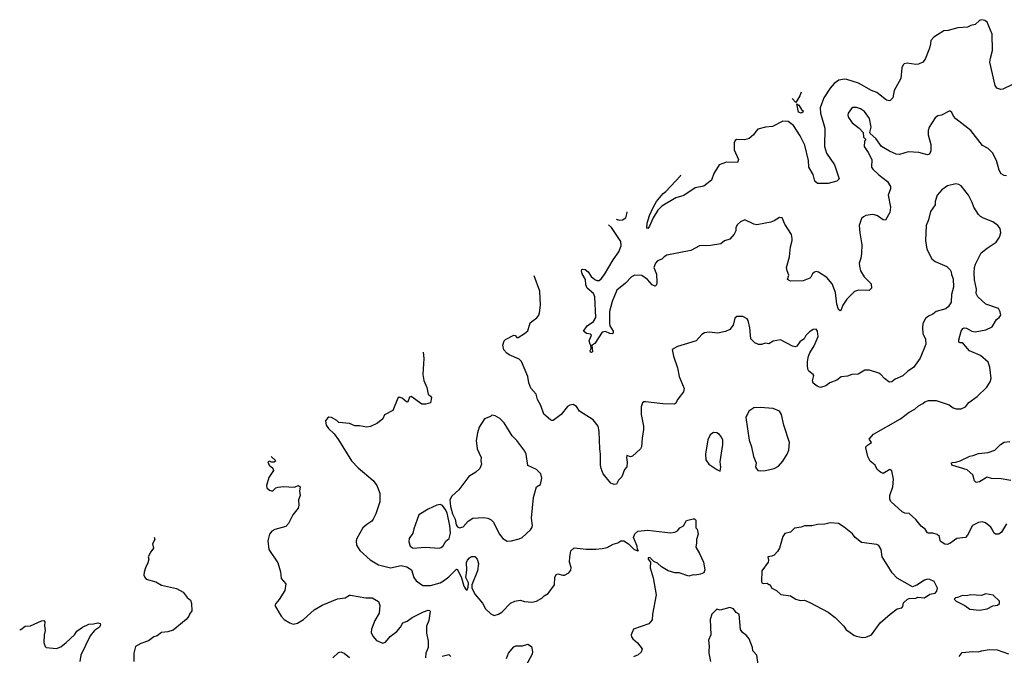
# Model space of a CAD drawing. Extents: x 2087054 to 2277909, y 548907 to 753496.
# Tile 359 of 444: x 2188894 to 2198005, y 730974 to 736860. Entities that reach past the tile are written whole.
import ezdxf

# ---------------------------------------------------------------- set-up
doc = ezdxf.new("R2010")
doc.units = 0

msp = doc.modelspace()

# ---------------------------------------------------------------- linework, layer by layer
at = {"layer": '0CON20XD'}
for points in [[(2198075, 736256.7), (2197992.7, 736217.3), (2197974.2, 736214.2), (2197935, 736226.7), (2197920.7, 736250.7), (2197871.9, 736465), (2197875.7, 736505), (2197894.2, 736575), (2197892, 736725), (2197845, 736837.5), (2197825, 736853.3), (2197795, 736860), (2197775, 736852.5), (2197735, 736816.7), (2197695, 736806.7), (2197665, 736790), (2197574.1, 736785.9), (2197485, 736761.2), (2197445, 736756.2), (2197351.7, 736698.3), (2197323.6, 736666.4), (2197323.3, 736635), (2197313.8, 736595), (2197273.8, 736495), (2197252.3, 736467.7), (2197210.8, 736449.2), (2197185, 736446), (2197105, 736458), (2197078, 736452), (2197067.7, 736442.3), (2197056.8, 736413.2), (2197047.5, 736315), (2196987.1, 736205), (2196972.7, 736137.3), (2196945, 736108.8), (2196915, 736115.8), (2196825, 736185.6), (2196775, 736205.6), (2196655, 736270.8), (2196547.2, 736307.2), (2196525, 736310.6), (2196475, 736300.6), (2196431.7, 736268.3), (2196395, 736225.8), (2196334.5, 736135), (2196302.2, 736045), (2196302.9, 735995), (2196344.4, 735855), (2196342.1, 735685), (2196360.9, 735625), (2196434.2, 735515), (2196478, 735385), (2196453.8, 735365), (2196375, 735342.9), (2196275, 735344.1), (2196252.9, 735365), (2196237.7, 735425), (2196197.3, 735495), (2196193.3, 735555), (2196158.5, 735698.5), (2196115.3, 735785), (2196055, 735881.4), (2196005, 735917.5), (2195955, 735921.2), (2195859.5, 735870.5), (2195794.7, 735865.3), (2195725.4, 735844.6), (2195704.3, 735825), (2195685, 735794), (2195645, 735761.2), (2195601.2, 735748.8), (2195528.3, 735751.7), (2195515, 735742), (2195505, 735720), (2195504.3, 735655), (2195546, 735565), (2195535, 735537.5), (2195435, 735539.6), (2195365, 735517.3), (2195315.6, 735435), (2195296.9, 735373.1), (2195225, 735318.8), (2195145, 735302.5), (2195038.6, 735231.4), (2194965, 735210.9), (2194835.5, 735134.5), (2194799.4, 735095), (2194754.5, 735025), (2194722.9, 734947.1), (2194705, 734926.2), (2194698.3, 734928.3), (2194701.3, 734975), (2194722.8, 735047.2), (2194755, 735120.6), (2194785, 735176.4), (2194848.8, 735251.2), (2194872.2, 735267.8), (2195007.5, 735415), (2195010.7, 735421.8)], [(2196123.7, 736187.8), (2196114.4, 736155), (2196076.7, 736093.3), (2196040.4, 736130.5)], [(2197300.6, 735795), (2197325.6, 735705), (2197325.8, 735645), (2197313.3, 735615), (2197295, 735607.5), (2197215, 735628.6), (2197115, 735635.8), (2197035, 735611.2), (2197005, 735615.8), (2196941.1, 735641.1), (2196870, 735685), (2196815, 735760), (2196762.5, 735805), (2196760, 735815), (2196773.3, 735865), (2196756.2, 735945), (2196709.8, 736009.8), (2196675, 736034.2), (2196636.6, 736046.6), (2196604.3, 736045.7), (2196591.2, 736038.8), (2196560, 735995), (2196556.7, 735975), (2196562, 735955), (2196597.5, 735905), (2196662.5, 735855), (2196697.5, 735815), (2196703, 735773), (2196720, 735755), (2196720, 735745), (2196710, 735735), (2196706.7, 735685), (2196745, 735630), (2196780, 735565), (2196776, 735495), (2196788.8, 735475), (2196843.7, 735423.7), (2196925, 735361.2), (2196950.8, 735315), (2196950.6, 735295), (2196930.6, 735235), (2196950.8, 735125), (2196946.2, 735075), (2196905, 735003.3), (2196885, 735006.7), (2196832.5, 735045), (2196805, 735054), (2196785, 735056), (2196724.5, 735045.5), (2196701.2, 735035), (2196682.4, 735017.6), (2196662.5, 734955), (2196668, 734885), (2196687.1, 734775), (2196683.1, 734695), (2196677.6, 734652.4), (2196662.9, 734605), (2196664.1, 734575.9), (2196675.8, 734535), (2196709.1, 734479.1), (2196773.3, 734415), (2196775.8, 734374.2), (2196755, 734350.8), (2196655, 734355.7), (2196617.6, 734342.4), (2196547.4, 734272.6), (2196512.3, 734217.7), (2196493, 734167), (2196485, 734164), (2196470, 734175), (2196455.6, 734224.4), (2196442.2, 734332.2), (2196410.6, 734415), (2196363.1, 734473.1), (2196285, 734522), (2196265, 734528), (2196247.3, 734522.7), (2196228.8, 734505), (2196215.8, 734475), (2196205, 734465.8), (2196145, 734441.1), (2196025, 734439.4), (2195998.8, 734455), (2196010.8, 734495), (2195994.3, 734535), (2195990, 734565), (2196017.5, 734665), (2196026, 734755), (2196043.3, 734815), (2196043, 734833), (2196035, 734870), (2195973.8, 734965), (2195950, 735025), (2195925, 735027.5), (2195875, 734996.2), (2195844.2, 734985.8), (2195715, 734960.8), (2195685.7, 734965.7), (2195605, 735007.5), (2195565, 734987.5), (2195536.4, 734963.6), (2195520, 734935), (2195520, 734905), (2195505, 734872.5), (2195463.6, 734826.4), (2195415, 734813.3), (2195382.5, 734785), (2195285, 734769.4), (2195185, 734764.3), (2195105, 734721.4), (2194881.7, 734678.3), (2194856.2, 734665), (2194835, 734641.2), (2194795, 734628), (2194776.2, 734605), (2194762, 734565), (2194785.9, 734504.1), (2194790, 734425), (2194785.9, 734404.1), (2194775, 734393.3), (2194745, 734403.8), (2194704.2, 734454.2), (2194650.9, 734490.9), (2194585, 734493.3), (2194555, 734478.9), (2194498.8, 734421.2), (2194420.4, 734355), (2194375, 734250), (2194353.1, 734156.9), (2194351.4, 734045), (2194355.9, 734025), (2194385.5, 733974.5), (2194384.5, 733955.5), (2194375, 733952.1), (2194355, 733954.1), (2194315, 733972.3), (2194284.2, 733965.8), (2194215, 733860.6), (2194187.5, 733845), (2194193.3, 733785), (2194185, 733776.7), (2194175, 733780), (2194171.4, 733795), (2194182.5, 733815), (2194180, 733845), (2194172.2, 733852.2), (2194164.5, 733885.5), (2194185, 733940), (2194177.3, 733947.3), (2194137.5, 733955), (2194110, 733975), (2194146, 734025), (2194205, 734063.8), (2194225, 734102.5), (2194215.8, 734295), (2194205, 734323.8), (2194144.4, 734375), (2194133.1, 734405), (2194128, 734455), (2194098.6, 734505), (2194091.4, 734535), (2194094.4, 734545.6), (2194105, 734550.8), (2194125, 734547.5), (2194154.5, 734524.5), (2194183.1, 734483.1), (2194215, 734454.4), (2194235, 734445.6), (2194255, 734445.7), (2194275, 734460.8), (2194305, 734498.8), (2194384.7, 734635.3), (2194439.3, 734709.3), (2194460.8, 734765), (2194455, 734806.7), (2194369.5, 734935), (2194341, 734960.9)], [(2196125, 735994.2), (2196102, 736005), (2196085, 736080), (2196105, 736068.6), (2196128.3, 736028.3), (2196143.3, 736015), (2196141.2, 736005), (2196125, 735994.2)], [(2198025, 735413.8), (2198005, 735416.7), (2197975, 735433.3), (2197955.9, 735465.9), (2197933.8, 735555), (2197895, 735627.5), (2197855, 735666.7), (2197803.3, 735695), (2197693.9, 735833.9), (2197555, 735943.3), (2197536.2, 735965), (2197520.7, 736000.7), (2197505, 736013.3), (2197495, 736013.3), (2197425, 735976.7), (2197390.5, 735969.5), (2197365, 735950), (2197310.8, 735865), (2197300.8, 735835), (2197300.6, 735795)], [(2198025, 732190), (2197979.2, 732115), (2197955, 732094.2), (2197925, 732094.2), (2197909.3, 732109.3), (2197896.4, 732136.4), (2197881.4, 732161.4), (2197831.4, 732201.4), (2197801.3, 732208.7), (2197765.5, 732204.5), (2197710.8, 732175), (2197663.7, 732086.3), (2197645, 732065.8), (2197565, 732056.2), (2197500, 732010), (2197475, 732000), (2197455, 732004.2), (2197420, 732025), (2197412.5, 732035), (2197404.2, 732074.2), (2197385, 732091.2), (2197345, 732106.2), (2197305, 732103.8), (2197295, 732108.8), (2197272, 732142), (2197235, 732168.8), (2197185, 732231.2), (2197125, 732286.7), (2197085, 732288.8), (2197061.2, 732301.2), (2196955, 732396.7), (2196945, 732420), (2196946, 732455), (2196974.2, 732535), (2196980.8, 732605), (2196963.6, 732683.6), (2196945, 732693.3), (2196885, 732658.8), (2196859.5, 732669.5), (2196827.5, 732695), (2196810, 732735), (2196765, 732772.5), (2196743.3, 732815), (2196724, 732895), (2196724.3, 732905.7), (2196738.8, 732921.2), (2196776.1, 732943.9), (2196753.3, 732975), (2196795, 733021.2), (2197045, 733163.8), (2197123.9, 733226.1), (2197176.1, 733253.9), (2197210, 733285), (2197250, 733305), (2197268.3, 733321.7), (2197305, 733332.5), (2197375, 733332.5), (2197493.6, 733293.6), (2197532.5, 733265), (2197560, 733255), (2197605, 733256.7), (2197645, 733273.3), (2197677.5, 733315), (2197755, 733372), (2197843.8, 733456.2), (2197874.4, 733505), (2197883.4, 733536.6), (2197872.4, 733642.4), (2197855, 733688), (2197785, 733750.8), (2197684.2, 733794.2), (2197628.3, 733858.3), (2197615, 733866), (2197595, 733866.7), (2197585, 733873.3), (2197583.9, 733893.9), (2197606, 733975), (2197621.2, 733998.8), (2197635, 734006), (2197655, 734003.8), (2197704.1, 733974.1), (2197735, 733970), (2197835, 733988), (2197891.2, 734015), (2197932.5, 734085), (2197957.7, 734102.3), (2197973.3, 734125), (2197967.5, 734155), (2197950, 734185), (2197834.5, 734224.5), (2197760.8, 734295), (2197744.4, 734325), (2197746.5, 734365), (2197730.5, 734450.5), (2197727.3, 734515), (2197730.4, 734565), (2197739.6, 734595), (2197790.6, 734699.4), (2197845.3, 734744.7), (2197931.2, 734798.8), (2197960.8, 734845), (2197973.6, 734885), (2197965.5, 734925.5), (2197945.5, 734955.5), (2197898, 734988), (2197812.4, 735022.4), (2197785, 735036), (2197767.5, 735055), (2197722.5, 735125), (2197707.9, 735167.9), (2197672.9, 735235), (2197605, 735320.8), (2197585, 735334.3), (2197555, 735338.9), (2197478.7, 735321.3), (2197426, 735285), (2197384.3, 735235), (2197365.8, 735175), (2197364, 735145), (2197323.1, 735085), (2197305, 735006.7), (2197282.2, 734955), (2197275.8, 734815), (2197287.5, 734735), (2197334, 734645), (2197365, 734622), (2197473.6, 734573.6), (2197504.1, 734544.1), (2197513.3, 734525), (2197515, 734500), (2197530.7, 734460.7), (2197535.8, 734384.2), (2197516.2, 734315), (2197513.3, 734245), (2197487.3, 734202.7), (2197465, 734183.8), (2197375, 734158), (2197345, 734134), (2197304.3, 734115.7), (2197275.7, 734094.3), (2197252, 734045), (2197248, 734005), (2197251.2, 733955), (2197275, 733900), (2197278.8, 733855), (2197227.5, 733725), (2197165, 733638.8), (2197112.5, 733605), (2197067, 733563), (2196995, 733532.5), (2196963.6, 733506.4), (2196945, 733502.5), (2196935, 733506.7), (2196895, 733536.7), (2196862.5, 733575), (2196845, 733586.2), (2196757, 733613), (2196715, 733614), (2196651.2, 733578.8), (2196595, 733575.7), (2196555, 733558), (2196495, 733551.9), (2196455, 733522.5), (2196391.7, 733498.3), (2196355, 733468.8), (2196305, 733453.8), (2196272.5, 733465), (2196235, 733492.5), (2196228.8, 733515), (2196241.2, 733565), (2196236.7, 733575), (2196196, 733605), (2196186, 733625), (2196183.9, 733656.1), (2196184.1, 733695.9), (2196193.8, 733745), (2196204.1, 733775.9), (2196245, 733841.2), (2196281.4, 733925), (2196276.2, 733975), (2196263, 733993), (2196235, 733990), (2196201.9, 733968.1), (2196167.5, 733935), (2196152.5, 733905), (2196114.1, 733875.9), (2196085, 733837.5), (2196069.3, 733830.7), (2196046.4, 733836.4), (2195935, 733893.8), (2195865, 733883.3), (2195825, 733856.7), (2195795, 733863.3), (2195757.7, 733852.3), (2195731.7, 733851.7), (2195695, 733867.5), (2195660, 733905), (2195650.8, 734005), (2195635.8, 734075), (2195625, 734090), (2195585, 734110), (2195529.3, 734110.7), (2195510, 734095), (2195495, 734030), (2195465, 733992.5), (2195426.4, 733973.6), (2195355, 733956.7), (2195275, 733967.1), (2195230.7, 733959.3), (2195205, 733945.7), (2195155, 733885.8), (2195042.5, 733852.5)], [(2194414.3, 735011.4), (2194445, 735004.5), (2194472.1, 735007.9), (2194502.5, 735025), (2194516, 735075), (2194514.7, 735080.4)], [(2195042.5, 733852.5), (2194980, 733835), (2194930, 733805), (2194943.6, 733743.6), (2194980, 733635), (2194996.7, 733555), (2195042.5, 733445), (2195037, 733413), (2194982.5, 733345), (2194963, 733307), (2194949.3, 733300.7), (2194845, 733303.3), (2194685, 733322.5), (2194668.3, 733321.7), (2194657, 733313), (2194643.3, 733275), (2194643.3, 733205), (2194666.7, 733095), (2194666.7, 733065), (2194652.5, 732985), (2194647.5, 732905), (2194637.5, 732885), (2194565, 732817.5), (2194545, 732812.5), (2194512.5, 732825), (2194507.5, 732805), (2194513.6, 732763.6), (2194511.7, 732718.3), (2194491.2, 732695), (2194465, 732627.5), (2194433.9, 732596.1), (2194415, 732560), (2194395, 732556.2), (2194365, 732566.7), (2194294.2, 732654.2), (2194273.8, 732705), (2194267.5, 732735), (2194268.8, 732835), (2194260.8, 732885), (2194256.9, 733045), (2194245.6, 733095), (2194199.2, 733155), (2194075.5, 733235.5), (2194045, 733276.7), (2194015, 733296.7), (2193985, 733290), (2193962.7, 733277.3), (2193905, 733202.5), (2193830.7, 733149.3), (2193817, 733147), (2193805, 733153.3), (2193745, 733207.5), (2193717.6, 733287.6), (2193685, 733343.3), (2193672.7, 733392.7), (2193625, 733447.5), (2193605, 733497.5), (2193595.7, 733555.7), (2193538.8, 733695), (2193515.7, 733715.7), (2193422.5, 733755), (2193400.5, 733770.5), (2193373.9, 733803.9), (2193363.6, 733846.4), (2193377.5, 733885), (2193390.7, 733899.3), (2193465, 733937.5), (2193480, 733935), (2193495, 733917.5), (2193505, 733916.7), (2193565, 733952.5), (2193595, 733980), (2193616.4, 734053.6), (2193646, 734074), (2193680.5, 734099.5), (2193698.8, 734125), (2193703.8, 734145), (2193712.5, 734215), (2193706, 734345), (2193654.1, 734488.2)], [(2192628, 733782), (2192632.4, 733722.4), (2192623, 733573), (2192635, 733517.5), (2192662.4, 733452.4), (2192672.3, 733392.3), (2192696.2, 733375), (2192705, 733360), (2192696.7, 733313.3), (2192650.7, 733299.3), (2192615, 733300), (2192515, 733371.2), (2192500, 733365), (2192485, 733320), (2192475, 733316.7), (2192433.3, 733355), (2192405, 733363.3), (2192394.1, 733355.9), (2192347.7, 733242.3), (2192270.7, 733199.3), (2192253.3, 733165), (2192205, 733123.8), (2192138.8, 733091.2), (2192105, 733086), (2192038.8, 733098.8), (2191995, 733100), (2191945, 733120), (2191848.3, 733128.3), (2191828.3, 733148.3), (2191780, 733175), (2191755, 733180), (2191740.7, 733169.3), (2191722.5, 733145), (2191730, 733105), (2191750, 733075), (2191804.2, 733024.2), (2191845, 732970), (2191965, 732773.3), (2192025, 732711.2), (2192163.9, 732593.9), (2192198.8, 732545), (2192227.5, 732475), (2192226.7, 732395), (2192190, 732285), (2192166.2, 732235), (2192151.2, 732215), (2192105, 732185.8), (2192070, 732155), (2192013.3, 732055), (2192006.4, 732033.6), (2192011.2, 731995), (2192041.2, 731945), (2192137, 731857), (2192215, 731811.8), (2192325, 731783.3), (2192425, 731804.4), (2192475, 731792.9), (2192520, 731765), (2192542, 731695), (2192562, 731665), (2192625, 731620.6), (2192695, 731619.5), (2192784.6, 731645.4), (2192815, 731663.3), (2192865, 731701.4), (2192935, 731771.2), (2192945, 731770), (2192982.2, 731692.2), (2193005, 731614), (2193025, 731580), (2193035, 731580), (2193044, 731605), (2193045.9, 731644.1), (2193023.6, 731695), (2193030.9, 731760.9), (2193027.8, 731832.2), (2193036.7, 731855), (2193057.5, 731875), (2193075, 731887.5), (2193105, 731887.5), (2193127.5, 731865), (2193140, 731825), (2193131.2, 731755), (2193078, 731625), (2193076.2, 731595), (2193107.9, 731537.9), (2193175.8, 731455.8), (2193203.3, 731405), (2193255, 731356.7), (2193285, 731343.8), (2193325, 731354), (2193355, 731373.8), (2193434.2, 731455.8), (2193474.2, 731475.8), (2193525, 731483.3), (2193565, 731471.2), (2193633.9, 731466.1), (2193675.8, 731474.2), (2193725.8, 731504.2), (2193747.5, 731525), (2193785, 731547.5), (2193844.2, 731625), (2193847.1, 731695), (2193858.8, 731721.2), (2193875, 731728.8), (2193920, 731715), (2193935, 731716.2), (2193975, 731736.7), (2193995, 731762.5), (2193998.3, 731788.3), (2193980, 731835), (2193983.9, 731886.1), (2193995, 731940), (2194025, 731970), (2194136.8, 731956.8), (2194224.4, 731955.6), (2194285, 731962.9), (2194328.7, 731971.3), (2194385, 732004), (2194430, 732015), (2194455, 732032.5), (2194485, 732032.5), (2194526.4, 732006.4), (2194580, 731955), (2194615, 731940), (2194620, 731945), (2194610, 731955), (2194607.5, 731985), (2194572.5, 732065), (2194585, 732100), (2194615, 732122.5), (2194705, 732133.3), (2194915, 732108.8), (2194955, 732113.8), (2194982, 732128), (2195003.3, 732155), (2195036, 732174), (2195065, 732223.3), (2195125, 732237.5), (2195137, 732237), (2195150, 732225), (2195150, 732155), (2195161.7, 732141.7), (2195171.2, 732095), (2195156, 732045), (2195158, 732015), (2195150, 731975), (2195185, 731917.5), (2195221.2, 731835), (2195232.5, 731765), (2195225, 731737.5), (2195195, 731726.7), (2195145, 731716.2), (2195125, 731718.8), (2195085, 731706.7), (2194995, 731737.5), (2194955, 731737.5), (2194895, 731757.5), (2194833.9, 731793.9), (2194797, 731827), (2194761.7, 731841.7), (2194725, 731880), (2194710, 731875), (2194710, 731865), (2194730, 731835), (2194727.5, 731785), (2194755, 731690), (2194782.5, 731535), (2194749.2, 731355), (2194746.1, 731303.9), (2194715, 731266.7), (2194575, 731216.2), (2194551.2, 731165), (2194553.8, 731145), (2194566.2, 731125), (2194609.5, 731089.5), (2194652.5, 731035), (2194645, 731002.5), (2194617.5, 730977.5), (2194575, 730960.6)], [(2193405, 732032), (2193445, 732034), (2193515, 732052), (2193545, 732066.2), (2193620, 732135), (2193633.3, 732155), (2193640, 732175), (2193630, 732245), (2193648.1, 732435), (2193676.7, 732533.3), (2193713.3, 732556.7), (2193724.2, 732615), (2193715.8, 732655), (2193675.4, 732695.4), (2193595, 732732.5), (2193580, 732835), (2193567.5, 732865), (2193495, 732963.3), (2193451.2, 733005), (2193377.3, 733127.3), (2193336.4, 733166.4), (2193295, 733190), (2193263, 733197), (2193250, 733185), (2193196.4, 733163.6), (2193146.2, 733085), (2193128.8, 733035), (2193116.4, 732963.6), (2193125.8, 732885.8), (2193163.3, 732805), (2193160, 732775), (2193166.2, 732745), (2193151.2, 732705), (2193115, 732671.2), (2193050.3, 732629.7), (2192956, 732505), (2192891.6, 732448.4), (2192875.4, 732415), (2192881.4, 732351.4), (2192899.6, 732285), (2192922.4, 732235), (2192932.9, 732182.9), (2192945, 732164.4), (2192965, 732155.6), (2192996, 732165), (2193044.7, 732215.3), (2193086.6, 732243.4), (2193185, 732250.5), (2193225, 732242.5), (2193258.1, 732228.1), (2193278.3, 732208.3), (2193329.8, 732099.8), (2193366, 732055), (2193405, 732032)], [(2195745, 732683.3), (2195795, 732686.2), (2195875, 732703.8), (2195914.1, 732725.9), (2195957, 732773), (2195996.2, 732835), (2196010, 732875), (2196015.9, 732945.9), (2195964.2, 733105), (2195943.8, 733205), (2195924.1, 733234.1), (2195865, 733260), (2195745, 733269.2), (2195685.9, 733264.1), (2195640, 733235), (2195614.1, 733175.9), (2195644.3, 732965), (2195665.8, 732905), (2195683.8, 732815), (2195707.5, 732755), (2195703.3, 732715), (2195723.9, 732683.9), (2195745, 732683.3)], [(2195375, 732680), (2195381.2, 732715), (2195375.7, 732765), (2195399.6, 732925), (2195399.2, 732965), (2195388.2, 732995), (2195368.3, 733018.3), (2195345, 733034.4), (2195315, 733038.1), (2195283.6, 733016.4), (2195261.1, 732968.9), (2195240, 732835), (2195244.2, 732785), (2195270, 732745), (2195343.9, 732693.9), (2195375, 732680)], [(2198065, 732593.3), (2197975, 732608.8), (2197885, 732611.2), (2197845, 732623.8), (2197775, 732578.8), (2197745, 732573.3), (2197728.3, 732588.3), (2197713.3, 732645), (2197662.3, 732692.3), (2197520, 732735), (2197517.5, 732755), (2197525, 732760), (2197555, 732761.2), (2197595.8, 732774.2), (2197685, 732817.5), (2197717.3, 732822.7), (2197765, 732842), (2197855, 732853.1), (2197915.9, 732874.1), (2197970, 732925), (2198005, 732948), (2198055.7, 732954.3)], [(2191221.8, 732814.3), (2191263.3, 732775), (2191248.3, 732761.7), (2191223.6, 732763.6), (2191205, 732772.5), (2191190, 732765), (2191202.5, 732735), (2191235.5, 732705.5), (2191242.5, 732685), (2191198.3, 732621.7), (2191176.7, 732545), (2191180, 732525), (2191204.2, 732504.2), (2191225, 732496.7), (2191235, 732497.5), (2191265, 732523.3), (2191285, 732531.2), (2191335, 732537.5), (2191435, 732532), (2191475, 732546.7), (2191488.8, 732535), (2191483.3, 732495), (2191490, 732455), (2191473.8, 732415), (2191476.2, 732365), (2191471.2, 732335), (2191422.5, 732275), (2191382, 732195), (2191355, 732168), (2191255, 732138), (2191227.6, 732122.4), (2191205.5, 732094.5), (2191188.8, 732035), (2191198.8, 731955), (2191281.2, 731831.2), (2191307.9, 731747.9), (2191314.3, 731685), (2191355.6, 731635), (2191348.2, 731575), (2191295, 731492), (2191262.5, 731455), (2191256, 731435), (2191313.3, 731335), (2191342.5, 731305), (2191395, 731273.3), (2191425, 731263.3), (2191465, 731270), (2191520, 731305), (2191620, 731395), (2191692.1, 731437.9), (2191835, 731498), (2191905, 731506.2), (2191945, 731531.2), (2191955, 731530), (2192096.1, 731506.1), (2192155, 731506.2), (2192215, 731473.3), (2192225.5, 731435.5), (2192221.1, 731365), (2192180.8, 731295), (2192148, 731215), (2192146, 731185), (2192160.3, 731150.3), (2192195, 731110), (2192255, 731086), (2192278.8, 731095), (2192322.8, 731147.2), (2192385, 731194.2), (2192417.1, 731235), (2192438.8, 731275), (2192479.3, 731290.7), (2192525.6, 731324.4), (2192630, 731375), (2192675, 731391.2), (2192690, 731390), (2192693.3, 731383.3), (2192678.5, 731295), (2192659.2, 731245), (2192658.8, 731178.8), (2192673.8, 731105), (2192674, 731045), (2192652.9, 730995), (2192648, 730952)], [(2192535, 731966.8), (2192645, 731975.3), (2192775, 731966.9), (2192795, 731971.4), (2192812.6, 731987.4), (2192837.6, 732032.4), (2192869.2, 732055), (2192878.9, 732105), (2192874.8, 732175.2), (2192848.9, 732288.9), (2192837.2, 732317.2), (2192805, 732361.9), (2192785, 732370.5), (2192755, 732363.3), (2192675, 732327.9), (2192588, 732275), (2192540.8, 732145), (2192532.9, 732105), (2192498.1, 732055), (2192495.5, 732025), (2192508.2, 731985), (2192535, 731966.8)], [(2196695, 731137.5), (2196725, 731143.3), (2196775.9, 731164.1), (2196856.7, 731275), (2196947.5, 731355), (2197015, 731403.3), (2197057.7, 731412.3), (2197066.2, 731425), (2197071.7, 731458.3), (2197107.7, 731492.3), (2197125, 731501.2), (2197185, 731503.3), (2197205, 731512.5), (2197265, 731507.5), (2197315, 731540), (2197365, 731550), (2197381.7, 731568.3), (2197387.5, 731595), (2197355.9, 731655.9), (2197315, 731676.7), (2197295, 731680), (2197265, 731670), (2197196.1, 731623.9), (2197155, 731607.5), (2197015, 731688.8), (2196968.3, 731738.3), (2196874, 731885), (2196866.9, 731955), (2196845, 731991.2), (2196825, 732000), (2196685, 732020), (2196625, 732063.8), (2196599.7, 732099.7), (2196522, 732162), (2196470, 732195), (2196395, 732201.2), (2196345, 732188.8), (2196275, 732186.7), (2196225, 732173.8), (2196155, 732173.3), (2196125, 732161.2), (2196065, 732150), (2196025, 732113.3), (2195975, 732102.5), (2195956.7, 732075), (2195923.8, 731965), (2195905.6, 731934.4), (2195875, 731900.8), (2195855, 731890.8), (2195817.5, 731885), (2195824, 731855), (2195821.2, 731835), (2195760, 731755), (2195757, 731657), (2195762.5, 731645), (2195775, 731637.5), (2195811.7, 731641.7), (2195825, 731630), (2195835, 731630), (2195852.5, 731595), (2195897.5, 731575), (2195936.4, 731536.4), (2196025.8, 731525.8), (2196075, 731493.3), (2196115, 731481.2), (2196157, 731483), (2196205, 731464), (2196375, 731372), (2196438.8, 731325), (2196518.8, 731245), (2196540.5, 731210.5), (2196567, 731193), (2196611.7, 731161.7), (2196635, 731152.5), (2196695, 731137.5)], [(2190138.1, 732068.4), (2190143.8, 732045), (2190122.5, 732005), (2190132.5, 731965), (2190106.4, 731933.6), (2190082.5, 731885), (2190087.5, 731865), (2190079.3, 731830.7), (2190057.5, 731785), (2190046.7, 731745), (2190043.3, 731715), (2190049.3, 731699.3), (2190065, 731680), (2190155, 731653.3), (2190205, 731623.3), (2190345, 731591.9), (2190407.6, 731557.6), (2190445, 731510), (2190473.3, 731485), (2190483, 731453), (2190487.5, 731385), (2190466.2, 731355), (2190460, 731335), (2190434.2, 731305), (2190315, 731206.1), (2190265, 731190.9), (2190205, 731184.5), (2190165.9, 731154.1), (2190135.4, 731144.6), (2190085, 731108.6), (2190015, 731084.2), (2189966.2, 731055), (2189950.8, 730995), (2189951.2, 730915)], [(2197775, 731392.5), (2197847, 731403), (2197898.3, 731431.7), (2197941.7, 731438.3), (2197960, 731455), (2197960, 731475), (2197901.7, 731531.7), (2197835, 731542.5), (2197795, 731527.5), (2197695, 731532.5), (2197655, 731523.3), (2197617, 731527), (2197571.7, 731508.3), (2197553, 731507), (2197540, 731495), (2197560, 731475), (2197640, 731435), (2197685, 731402.5), (2197775, 731392.5)], [(2195735, 730850), (2195713.8, 730975), (2195678, 731015), (2195674, 731045), (2195645, 731126.7), (2195618.3, 731158.3), (2195582.5, 731185), (2195564.2, 731214.2), (2195550, 731355), (2195525, 731370), (2195500, 731405), (2195465, 731416.7), (2195375, 731392.5), (2195345, 731400), (2195300, 731355), (2195283.8, 731305), (2195288.8, 731165), (2195266.2, 731115), (2195273.8, 731055), (2195272, 731015), (2195270.8, 730995), (2195286.5, 730915)], [(2188893.8, 731212.1), (2188905, 731212.5), (2188945, 731244.2), (2188995, 731246.7), (2189095, 731292.5), (2189117.5, 731295), (2189126.7, 731285), (2189122.3, 731247.7), (2189130, 731205), (2189120.6, 731165), (2189116.7, 731093.3), (2189130, 731055), (2189140, 731045), (2189235, 731035.7), (2189275, 731051.9), (2189325, 731092.2), (2189400, 731165), (2189423.4, 731196.6), (2189475, 731235.7), (2189535, 731261.5), (2189575.5, 731264.5), (2189615.9, 731275.9), (2189637.7, 731267.7), (2189641.2, 731255), (2189631.2, 731235), (2189585, 731204.2), (2189544.4, 731155), (2189460, 730975), (2189451.2, 730915)], [(2191790.6, 730949.4), (2191845, 730998.8), (2191865, 731006.2), (2191895, 730994.2), (2191945, 730954.4)], [(2193397.8, 730945), (2193415.5, 730994.5), (2193465, 731052), (2193485, 731061.2), (2193547, 731063), (2193597, 731077), (2193628.8, 731055), (2193638, 731005), (2193635.8, 730985), (2193576, 730875)], [(2197587, 730963), (2197615, 731000.8), (2197715, 731008.5), (2197764.2, 731005.8), (2197794.6, 731015.4), (2197865, 731029.1), (2197940, 731025), (2198045, 730986.2)], [(2192802.5, 730965), (2192865, 730982.5), (2192883.8, 730963.8)]]:
    msp.add_lwpolyline(points, dxfattribs=at)

doc.saveas('drawing.dxf')
